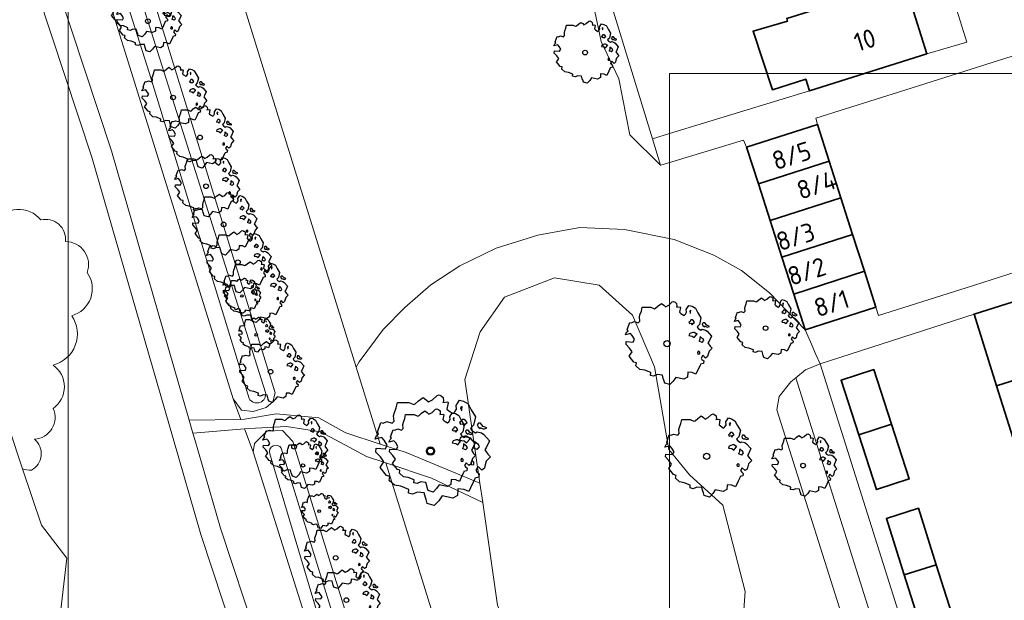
# Model space of a CAD drawing. Header units: metres. Extents: x 152391 to 157968, y 462336 to 467280.
# Tile 641 of 656: x 156661 to 156733, y 464670 to 464712. Entities that reach past the tile are written whole.
import ezdxf
from ezdxf.enums import TextEntityAlignment as Align

# ---------------------------------------------------------------- set-up
doc = ezdxf.new("R2010")
doc.units = ezdxf.units.M
doc.header["$LTSCALE"] = 0.75
doc.layers.get('0').update_dxf_attribs({"lineweight": 25})
for name, color, linetype, lineweight in [('B-GV-GR-BOOM-S', 252, 'Continuous', 25), ('B-WE-GR-BEPLANTING_CULTUUR_BOSPLANTSOEN-GV', 251, 'Continuous', 18), ('B-WE-OG-BEBOUWING-GV', 6, 'Continuous', 35), ('B-WE-OG-BEBOUWING-T18', 1, 'Continuous', 18), ('B-WE-OG-TERREIN_CULTUURSCHEIDING-GV', 251, 'Continuous', 18), ('B-WE-OG-WATER_GREPPEL-GV', 251, 'Continuous', 18), ('B-WE-OG-WATER_SLOOT-GV', 251, 'Continuous', 18), ('B-WE-VH-VERHARDING_BETONSTRAATSTEEN-GV', 251, 'Continuous', 18), ('B-WE-VH-VERHARDING_TEGEL-GV', 251, 'Continuous', 18)]:
    doc.layers.add(name, color=color, linetype=linetype, lineweight=lineweight)
doc.layers.add('X-XX-AL-TEKENBLAD_HULPLIJN-G', color=7, linetype='Continuous', lineweight=18, plot=False)
doc.styles.add('NLCS-ISO-M750-T18', font='NLCS-ISO.ttf', dxfattribs={"height": 1.35})

# ---------------------------------------------------------------- blocks, each defined once
blk = doc.blocks.new('SGR-BOOM_21_30')
at = {"linetype": 'Continuous'}
for p, q in [((-1.051, 1.335), (-1.016, 1.499)), ((-1.016, 1.499), (-0.668, 1.499)), ((-0.668, 1.499), (-0.516, 1.433)), ((-0.516, 1.433), (-0.47, 1.45)), ((-0.47, 1.45), (-0.365, 1.548)), ((-0.365, 1.548), (-0.226, 1.647)), ((-0.226, 1.647), (-0.133, 1.581)), ((-0.133, 1.581), (-0.063, 1.515)), ((-0.063, 1.515), (0.065, 1.581)), ((0.065, 1.581), (0.205, 1.712)), ((0.205, 1.712), (0.263, 1.729)), ((0.263, 1.729), (0.333, 1.696)), ((0.333, 1.696), (0.391, 1.647)), ((0.402, 1.532), (0.379, 1.499)), ((0.379, 1.499), (0.53, 1.515)), ((0.391, 1.647), (0.402, 1.532)), ((0.542, 1.483), (0.507, 1.285)), ((0.53, 1.515), (0.542, 1.483)), ((0.786, 1.4), (0.891, 1.565)), ((0.891, 1.565), (1.019, 1.532)), ((1.019, 1.532), (1.158, 1.45)), ((1.158, 1.45), (1.251, 1.269)), ((-1.633, 0.579), (-1.528, 0.875)), ((-1.528, 0.875), (-1.458, 0.858)), ((-1.458, 0.858), (-1.342, 0.908)), ((-1.342, 0.908), (-1.179, 0.858)), ((-1.179, 0.858), (-1.121, 0.924)), ((-1.133, 1.088), (-1.109, 1.187)), ((-1.121, 0.924), (-1.133, 1.088)), ((-1.109, 1.187), (-1.051, 1.335)), ((0.507, 1.285), (0.565, 1.236)), ((0.565, 1.236), (0.693, 1.154)), ((0.693, 1.154), (0.751, 1.203)), ((0.751, 1.203), (0.798, 1.285)), ((0.798, 1.285), (0.786, 1.4)), ((0.937, 0.908), (0.891, 0.875)), ((0.891, 0.875), (0.926, 0.825)), ((0.972, 1.368), (0.926, 1.335)), ((0.926, 1.335), (0.949, 1.253)), ((0.926, 0.825), (0.984, 0.842)), ((0.972, 0.973), (0.937, 0.908)), ((0.949, 1.253), (0.961, 1.236)), ((0.961, 1.269), (0.972, 1.368)), ((1.03, 0.973), (0.972, 0.973)), ((0.984, 0.842), (1.03, 0.776)), ((1.077, 0.94), (1.03, 0.973)), ((1.03, 0.776), (1.077, 0.842)), ((1.124, 0.875), (1.077, 0.94)), ((1.077, 0.842), (1.124, 0.875)), ((1.321, 0.793), (1.228, 0.694)), ((1.251, 1.269), (1.379, 1.055)), ((1.379, 1.055), (1.321, 0.793)), ((1.472, 0.858), (1.438, 0.809)), ((1.438, 0.809), (1.461, 0.743)), ((1.461, 0.743), (1.531, 0.694)), ((1.542, 0.858), (1.472, 0.858)), ((1.531, 0.727), (1.635, 0.678)), ((1.531, 0.694), (1.542, 0.727)), ((1.624, 0.76), (1.542, 0.858)), ((1.728, 0.71), (1.624, 0.76)), ((-1.703, 0.365), (-1.656, 0.48)), ((-1.493, 0.415), (-1.703, 0.365)), ((-1.679, -0.029), (-1.668, 0.086)), ((-1.668, 0.086), (-1.389, 0.07)), ((-1.656, 0.48), (-1.598, 0.53)), ((-1.598, 0.53), (-1.633, 0.579)), ((-1.423, 0.333), (-1.493, 0.415)), ((-1.33, 0.185), (-1.423, 0.333)), ((-1.389, 0.07), (-1.33, 0.185)), ((0.926, 0.415), (0.891, 0.333)), ((0.891, 0.333), (1.03, 0.316)), ((1.054, 0.464), (0.926, 0.415)), ((1.03, 0.316), (1.112, 0.251)), ((1.112, 0.464), (1.054, 0.464)), ((1.217, 0.398), (1.112, 0.464)), ((1.112, 0.251), (1.205, 0.365)), ((1.205, 0.365), (1.24, 0.415)), ((1.228, 0.694), (1.275, 0.628)), ((1.275, 0.628), (1.379, 0.563)), ((1.344, 0.185), (1.31, 0.103)), ((1.434, 0.049), (1.31, 0.103)), ((1.356, 0.3), (1.344, 0.234)), ((1.344, 0.234), (1.344, 0.185)), ((1.426, 0.234), (1.356, 0.3)), ((1.379, 0.563), (1.438, 0.595)), ((1.472, 0.201), (1.426, 0.234)), ((1.434, 0.049), (1.507, 0.136)), ((1.438, 0.595), (1.565, 0.563)), ((1.507, 0.136), (1.472, 0.201)), ((1.565, 0.563), (1.635, 0.513)), ((1.635, 0.678), (1.728, 0.71)), ((1.635, 0.513), (1.81, 0.316)), ((1.717, 0.103), (1.67, 0.037)), ((1.67, 0.037), (1.763, -0.094)), ((1.81, 0.316), (1.717, 0.103)), ((-1.54, -0.177), (-1.679, -0.029)), ((-1.551, -0.505), (-1.493, -0.423)), ((-1.354, -0.752), (-1.551, -0.505)), ((-1.435, -0.324), (-1.54, -0.177)), ((-1.493, -0.423), (-1.435, -0.324)), ((1.286, -0.292), (1.24, -0.357)), ((1.24, -0.357), (1.251, -0.423)), ((1.263, -0.423), (1.333, -0.407)), ((1.333, -0.341), (1.286, -0.292)), ((1.333, -0.407), (1.333, -0.341)), ((1.461, -0.472), (1.391, -0.587)), ((1.391, -0.587), (1.426, -0.637)), ((1.426, -0.637), (1.496, -0.702)), ((1.577, -0.587), (1.461, -0.472)), ((1.496, -0.702), (1.484, -0.801)), ((1.658, -0.522), (1.577, -0.587)), ((1.682, -0.423), (1.658, -0.522)), ((1.717, -0.308), (1.682, -0.423)), ((1.845, -0.177), (1.717, -0.308)), ((1.763, -0.094), (1.845, -0.177)), ((-1.249, -0.784), (-1.354, -0.752)), ((-1.272, -0.899), (-1.249, -0.784)), ((-1.109, -1.047), (-1.272, -0.899)), ((-0.912, -1.08), (-1.109, -1.047)), ((-0.668, -1.179), (-0.912, -1.08)), ((-0.679, -1.294), (-0.668, -1.179)), ((-0.551, -1.326), (-0.679, -1.294)), ((-0.4, -1.261), (-0.551, -1.326)), ((-0.191, -1.277), (-0.4, -1.261)), ((-0.156, -1.425), (-0.191, -1.277)), ((-0.133, -1.491), (-0.156, -1.425)), ((0.356, -1.376), (0.251, -1.524)), ((0.682, -1.441), (0.356, -1.376)), ((0.833, -1.359), (0.682, -1.441)), ((0.844, -1.162), (0.833, -1.359)), ((1.03, -1.179), (0.844, -1.162)), ((1.182, -1.244), (1.03, -1.179)), ((1.286, -1.014), (1.182, -1.244)), ((1.356, -0.883), (1.286, -1.014)), ((1.368, -0.834), (1.356, -0.883)), ((1.484, -0.801), (1.368, -0.834)), ((-0.098, -1.606), (-0.133, -1.491)), ((0.112, -1.671), (-0.098, -1.606)), ((0.251, -1.524), (0.112, -1.671))]:
    blk.add_line(p, q, dxfattribs=at)
blk.add_circle((0, 0), 0.126, dxfattribs=at)
blk = doc.blocks.new('SGR-BOOM_31_50')
at = {"linetype": 'Continuous'}
for p, q in [((-0.487, 2.064), (-0.301, 2.196)), ((-0.301, 2.196), (-0.177, 2.108)), ((0.087, 2.108), (0.273, 2.283)), ((0.273, 2.283), (0.351, 2.305)), ((0.351, 2.305), (0.444, 2.261)), ((0.444, 2.261), (0.521, 2.196)), ((0.521, 2.196), (0.537, 2.042)), ((-1.51, 1.451), (-1.479, 1.582)), ((-1.495, 1.232), (-1.51, 1.451)), ((-1.479, 1.582), (-1.402, 1.78)), ((-1.402, 1.78), (-1.355, 1.999)), ((-1.355, 1.999), (-0.89, 1.999)), ((-0.89, 1.999), (-0.688, 1.911)), ((-0.688, 1.911), (-0.626, 1.933)), ((-0.626, 1.933), (-0.487, 2.064)), ((-0.177, 2.108), (-0.084, 2.02)), ((-0.084, 2.02), (0.087, 2.108)), ((0.537, 2.042), (0.506, 1.999)), ((0.506, 1.999), (0.707, 2.02)), ((0.723, 1.977), (0.676, 1.714)), ((0.676, 1.714), (0.754, 1.648)), ((0.707, 2.02), (0.723, 1.977)), ((0.754, 1.648), (0.924, 1.539)), ((0.924, 1.539), (1.002, 1.604)), ((1.002, 1.604), (1.064, 1.714)), ((1.048, 1.867), (1.188, 2.086)), ((1.064, 1.714), (1.048, 1.867)), ((1.188, 2.086), (1.358, 2.042)), ((1.296, 1.823), (1.234, 1.78)), ((1.234, 1.78), (1.265, 1.67)), ((1.265, 1.67), (1.281, 1.648)), ((1.281, 1.692), (1.296, 1.823)), ((1.358, 2.042), (1.545, 1.933)), ((1.545, 1.933), (1.669, 1.692)), ((1.669, 1.692), (1.839, 1.407)), ((-2.177, 0.772), (-2.038, 1.166)), ((-2.131, 0.706), (-2.177, 0.772)), ((-2.038, 1.166), (-1.944, 1.144)), ((-1.944, 1.144), (-1.789, 1.21)), ((-1.789, 1.21), (-1.572, 1.144)), ((-1.572, 1.144), (-1.495, 1.232)), ((1.25, 1.21), (1.188, 1.166)), ((1.188, 1.166), (1.234, 1.101)), ((1.234, 1.101), (1.312, 1.122)), ((1.296, 1.298), (1.25, 1.21)), ((1.374, 1.298), (1.296, 1.298)), ((1.312, 1.122), (1.374, 1.035)), ((1.436, 1.254), (1.374, 1.298)), ((1.374, 1.035), (1.436, 1.122)), ((1.498, 1.166), (1.436, 1.254)), ((1.436, 1.122), (1.498, 1.166)), ((1.762, 1.057), (1.638, 0.925)), ((1.638, 0.925), (1.7, 0.838)), ((1.7, 0.838), (1.839, 0.75)), ((1.839, 1.407), (1.762, 1.057)), ((1.839, 0.75), (1.917, 0.794)), ((1.963, 1.144), (1.917, 1.079)), ((1.917, 1.079), (1.948, 0.991)), ((1.917, 0.794), (2.087, 0.75)), ((1.948, 0.991), (2.041, 0.925)), ((2.056, 1.144), (1.963, 1.144)), ((2.041, 0.969), (2.18, 0.903)), ((2.041, 0.925), (2.056, 0.969)), ((2.165, 1.013), (2.056, 1.144)), ((2.087, 0.75), (2.18, 0.684)), ((2.304, 0.947), (2.165, 1.013)), ((2.18, 0.903), (2.304, 0.947)), ((-2.27, 0.487), (-2.208, 0.641)), ((-1.991, 0.553), (-2.27, 0.487)), ((-2.239, -0.038), (-2.224, 0.115)), ((-2.224, 0.115), (-1.851, 0.093)), ((-2.208, 0.641), (-2.131, 0.706)), ((-1.898, 0.444), (-1.991, 0.553)), ((-1.774, 0.246), (-1.898, 0.444)), ((-1.851, 0.093), (-1.774, 0.246)), ((1.234, 0.553), (1.188, 0.444)), ((1.188, 0.444), (1.374, 0.422)), ((1.405, 0.619), (1.234, 0.553)), ((1.374, 0.422), (1.483, 0.334)), ((1.483, 0.619), (1.405, 0.619)), ((1.622, 0.531), (1.483, 0.619)), ((1.483, 0.334), (1.607, 0.487)), ((1.607, 0.487), (1.653, 0.553)), ((1.793, 0.246), (1.746, 0.137)), ((1.911, 0.065), (1.746, 0.137)), ((1.808, 0.4), (1.793, 0.312)), ((1.793, 0.312), (1.793, 0.246)), ((1.901, 0.312), (1.808, 0.4)), ((1.963, 0.268), (1.901, 0.312)), ((1.911, 0.065), (2.01, 0.181)), ((2.01, 0.181), (1.963, 0.268)), ((2.18, 0.684), (2.413, 0.422)), ((2.289, 0.137), (2.227, 0.049)), ((2.227, 0.049), (2.351, -0.126)), ((2.413, 0.422), (2.289, 0.137)), ((-2.053, -0.235), (-2.239, -0.038)), ((-2.069, -0.673), (-1.991, -0.564)), ((-1.805, -1.002), (-2.069, -0.673)), ((-1.913, -0.433), (-2.053, -0.235)), ((-1.991, -0.564), (-1.913, -0.433)), ((1.715, -0.389), (1.653, -0.476)), ((1.653, -0.476), (1.669, -0.564)), ((1.684, -0.564), (1.777, -0.542)), ((1.777, -0.454), (1.715, -0.389)), ((1.777, -0.542), (1.777, -0.454)), ((1.948, -0.63), (1.855, -0.783)), ((2.103, -0.783), (1.948, -0.63)), ((2.211, -0.695), (2.103, -0.783)), ((2.242, -0.564), (2.211, -0.695)), ((2.289, -0.411), (2.242, -0.564)), ((2.459, -0.235), (2.289, -0.411)), ((2.351, -0.126), (2.459, -0.235)), ((-1.665, -1.046), (-1.805, -1.002)), ((-1.696, -1.199), (-1.665, -1.046)), ((-1.479, -1.396), (-1.696, -1.199)), ((-1.216, -1.44), (-1.479, -1.396)), ((1.715, -1.352), (1.576, -1.659)), ((1.808, -1.177), (1.715, -1.352)), ((1.824, -1.112), (1.808, -1.177)), ((1.979, -1.068), (1.824, -1.112)), ((1.855, -0.783), (1.901, -0.849)), ((1.901, -0.849), (1.994, -0.936)), ((1.994, -0.936), (1.979, -1.068)), ((-0.89, -1.571), (-1.216, -1.44)), ((-0.906, -1.725), (-0.89, -1.571)), ((-0.735, -1.769), (-0.906, -1.725)), ((-0.533, -1.681), (-0.735, -1.769)), ((-0.254, -1.703), (-0.533, -1.681)), ((-0.208, -1.9), (-0.254, -1.703)), ((-0.177, -1.988), (-0.208, -1.9)), ((-0.13, -2.141), (-0.177, -1.988)), ((0.149, -2.229), (-0.13, -2.141)), ((0.335, -2.031), (0.149, -2.229)), ((0.475, -1.834), (0.335, -2.031)), ((0.909, -1.922), (0.475, -1.834)), ((1.11, -1.812), (0.909, -1.922)), ((1.126, -1.55), (1.11, -1.812)), ((1.374, -1.571), (1.126, -1.55)), ((1.576, -1.659), (1.374, -1.571))]:
    blk.add_line(p, q, dxfattribs=at)
blk.add_circle((0, 0), 0.169, dxfattribs=at)
blk = doc.blocks.new('SGR-BOOM_50_100')
at = {"linetype": 'Continuous'}
for p, q in [((-0.649, 2.752), (-0.401, 2.928)), ((-0.401, 2.928), (-0.236, 2.811)), ((0.116, 2.811), (0.364, 3.044)), ((0.364, 3.044), (0.467, 3.074)), ((0.467, 3.074), (0.591, 3.015)), ((0.591, 3.015), (0.695, 2.928)), ((0.695, 2.928), (0.715, 2.723)), ((-1.972, 2.11), (-1.869, 2.373)), ((-1.869, 2.373), (-1.807, 2.665)), ((-1.807, 2.665), (-1.187, 2.665)), ((-1.187, 2.665), (-0.918, 2.548)), ((-0.918, 2.548), (-0.835, 2.577)), ((-0.835, 2.577), (-0.649, 2.752)), ((-0.236, 2.811), (-0.112, 2.694)), ((-0.112, 2.694), (0.116, 2.811)), ((0.715, 2.723), (0.674, 2.665)), ((0.674, 2.665), (0.943, 2.694)), ((0.964, 2.636), (0.902, 2.285)), ((0.902, 2.285), (1.005, 2.198)), ((0.943, 2.694), (0.964, 2.636)), ((1.005, 2.198), (1.232, 2.052)), ((1.336, 2.139), (1.418, 2.285)), ((1.398, 2.49), (1.584, 2.782)), ((1.418, 2.285), (1.398, 2.49)), ((1.584, 2.782), (1.811, 2.723)), ((1.729, 2.431), (1.646, 2.373)), ((1.646, 2.373), (1.687, 2.227)), ((1.687, 2.227), (1.708, 2.198)), ((1.708, 2.256), (1.729, 2.431)), ((1.811, 2.723), (2.059, 2.577)), ((2.059, 2.577), (2.225, 2.256)), ((2.225, 2.256), (2.452, 1.876)), ((-2.903, 1.029), (-2.717, 1.555)), ((-2.717, 1.555), (-2.593, 1.526)), ((-2.593, 1.526), (-2.386, 1.613)), ((-2.386, 1.613), (-2.096, 1.526)), ((-2.096, 1.526), (-1.993, 1.643)), ((-2.014, 1.935), (-1.972, 2.11)), ((-1.993, 1.643), (-2.014, 1.935)), ((1.232, 2.052), (1.336, 2.139)), ((1.667, 1.613), (1.584, 1.555)), ((1.584, 1.555), (1.646, 1.467)), ((1.646, 1.467), (1.749, 1.497)), ((1.729, 1.73), (1.667, 1.613)), ((1.832, 1.73), (1.729, 1.73)), ((1.749, 1.497), (1.832, 1.38)), ((1.915, 1.672), (1.832, 1.73)), ((1.832, 1.38), (1.915, 1.497)), ((1.997, 1.555), (1.915, 1.672)), ((1.915, 1.497), (1.997, 1.555)), ((2.452, 1.876), (2.349, 1.409)), ((2.618, 1.526), (2.556, 1.438)), ((2.556, 1.438), (2.597, 1.321)), ((2.742, 1.526), (2.618, 1.526)), ((2.886, 1.351), (2.742, 1.526)), ((-3.027, 0.65), (-2.944, 0.854)), ((-2.655, 0.737), (-3.027, 0.65)), ((-2.944, 0.854), (-2.841, 0.942)), ((-2.841, 0.942), (-2.903, 1.029)), ((-2.531, 0.591), (-2.655, 0.737)), ((1.646, 0.737), (1.584, 0.591)), ((1.873, 0.825), (1.646, 0.737)), ((1.977, 0.825), (1.873, 0.825)), ((2.163, 0.708), (1.977, 0.825)), ((2.142, 0.65), (2.204, 0.737)), ((2.349, 1.409), (2.183, 1.234)), ((2.183, 1.234), (2.266, 1.117)), ((2.266, 1.117), (2.452, 1)), ((2.452, 1), (2.556, 1.059)), ((2.556, 1.059), (2.783, 1)), ((2.597, 1.321), (2.721, 1.234)), ((2.721, 1.292), (2.907, 1.205)), ((2.721, 1.234), (2.742, 1.292)), ((2.783, 1), (2.907, 0.913)), ((3.072, 1.263), (2.886, 1.351)), ((2.907, 1.205), (3.072, 1.263)), ((2.907, 0.913), (3.217, 0.562)), ((-2.985, -0.051), (-2.965, 0.153)), ((-2.965, 0.153), (-2.469, 0.124)), ((-2.365, 0.329), (-2.531, 0.591)), ((-2.469, 0.124), (-2.365, 0.329)), ((1.584, 0.591), (1.832, 0.562)), ((1.832, 0.562), (1.977, 0.445)), ((1.977, 0.445), (2.142, 0.65)), ((2.39, 0.329), (2.328, 0.183)), ((2.549, 0.087), (2.328, 0.183)), ((2.411, 0.533), (2.39, 0.416)), ((2.39, 0.416), (2.39, 0.329)), ((2.535, 0.416), (2.411, 0.533)), ((2.618, 0.358), (2.535, 0.416)), ((2.549, 0.087), (2.68, 0.241)), ((2.68, 0.241), (2.618, 0.358)), ((3.052, 0.183), (2.969, 0.066)), ((2.969, 0.066), (3.135, -0.168)), ((3.217, 0.562), (3.052, 0.183)), ((-2.737, -0.314), (-2.985, -0.051)), ((-2.551, -0.577), (-2.737, -0.314)), ((-2.655, -0.752), (-2.551, -0.577)), ((2.287, -0.518), (2.204, -0.635)), ((2.204, -0.635), (2.225, -0.752)), ((2.37, -0.606), (2.287, -0.518)), ((2.37, -0.723), (2.37, -0.606)), ((3.052, -0.548), (2.99, -0.752)), ((3.279, -0.314), (3.052, -0.548)), ((3.135, -0.168), (3.279, -0.314)), ((-2.758, -0.898), (-2.655, -0.752)), ((-2.407, -1.336), (-2.758, -0.898)), ((-2.22, -1.394), (-2.407, -1.336)), ((-2.262, -1.599), (-2.22, -1.394)), ((2.245, -0.752), (2.37, -0.723)), ((2.638, -1.424), (2.432, -1.482)), ((2.597, -0.84), (2.473, -1.044)), ((2.473, -1.044), (2.535, -1.132)), ((2.535, -1.132), (2.659, -1.248)), ((2.804, -1.044), (2.597, -0.84)), ((2.659, -1.248), (2.638, -1.424)), ((2.948, -0.927), (2.804, -1.044)), ((2.99, -0.752), (2.948, -0.927)), ((-1.972, -1.862), (-2.262, -1.599)), ((-1.621, -1.92), (-1.972, -1.862)), ((-1.187, -2.095), (-1.621, -1.92)), ((-1.207, -2.3), (-1.187, -2.095)), ((1.501, -2.066), (1.48, -2.417)), ((1.832, -2.095), (1.501, -2.066)), ((2.101, -2.212), (1.832, -2.095)), ((2.287, -1.803), (2.101, -2.212)), ((2.411, -1.57), (2.287, -1.803)), ((2.432, -1.482), (2.411, -1.57)), ((-0.98, -2.358), (-1.207, -2.3)), ((-0.711, -2.241), (-0.98, -2.358)), ((-0.339, -2.271), (-0.711, -2.241)), ((-0.277, -2.533), (-0.339, -2.271)), ((-0.236, -2.65), (-0.277, -2.533)), ((-0.174, -2.855), (-0.236, -2.65)), ((0.199, -2.971), (-0.174, -2.855)), ((0.447, -2.709), (0.199, -2.971)), ((0.633, -2.446), (0.447, -2.709)), ((1.212, -2.563), (0.633, -2.446)), ((1.48, -2.417), (1.212, -2.563))]:
    blk.add_line(p, q, dxfattribs=at)
blk.add_circle((0, 0), 0.225, dxfattribs=at)
blk = doc.blocks.new('SGR-BOOM_100')
at = {"linetype": 'Continuous'}
for p, q in [((-1.111, 3.428), (-0.863, 3.661)), ((-0.863, 3.661), (-0.533, 3.894)), ((-0.533, 3.894), (-0.313, 3.738)), ((-0.313, 3.738), (-0.148, 3.583)), ((-0.148, 3.583), (0.154, 3.738)), ((0.154, 3.738), (0.484, 4.049)), ((0.484, 4.049), (0.622, 4.088)), ((0.622, 4.088), (0.787, 4.01)), ((0.787, 4.01), (0.924, 3.894)), ((0.952, 3.622), (0.897, 3.544)), ((0.897, 3.544), (1.254, 3.583)), ((0.924, 3.894), (0.952, 3.622)), ((1.254, 3.583), (1.282, 3.505)), ((1.859, 3.311), (2.107, 3.7)), ((2.107, 3.7), (2.409, 3.622)), ((2.409, 3.622), (2.739, 3.428)), ((-2.623, 2.806), (-2.486, 3.156)), ((-2.486, 3.156), (-2.403, 3.544)), ((-2.403, 3.544), (-1.578, 3.544)), ((-1.578, 3.544), (-1.221, 3.389)), ((-1.221, 3.389), (-1.111, 3.428)), ((1.282, 3.505), (1.199, 3.039)), ((1.199, 3.039), (1.337, 2.923)), ((1.337, 2.923), (1.639, 2.729)), ((1.777, 2.845), (1.887, 3.039)), ((1.887, 3.039), (1.859, 3.311)), ((2.299, 3.233), (2.189, 3.156)), ((2.189, 3.156), (2.244, 2.962)), ((2.244, 2.962), (2.272, 2.923)), ((2.272, 3), (2.299, 3.233)), ((2.739, 3.428), (2.959, 3)), ((2.959, 3), (3.261, 2.495)), ((-2.788, 2.029), (-2.651, 2.185)), ((-2.678, 2.573), (-2.623, 2.806)), ((-2.651, 2.185), (-2.678, 2.573)), ((1.639, 2.729), (1.777, 2.845)), ((2.299, 2.301), (2.217, 2.146)), ((2.437, 2.301), (2.299, 2.301)), ((2.546, 2.224), (2.437, 2.301)), ((2.656, 2.068), (2.546, 2.224)), ((3.261, 2.495), (3.124, 1.874)), ((-3.861, 1.369), (-3.613, 2.068)), ((-3.613, 2.068), (-3.448, 2.029)), ((-3.448, 2.029), (-3.173, 2.146)), ((-3.173, 2.146), (-2.788, 2.029)), ((2.217, 2.146), (2.107, 2.068)), ((2.107, 2.068), (2.189, 1.952)), ((2.189, 1.952), (2.327, 1.991)), ((2.327, 1.991), (2.437, 1.835)), ((2.437, 1.835), (2.546, 1.991)), ((2.546, 1.991), (2.656, 2.068)), ((3.124, 1.874), (2.904, 1.641)), ((2.904, 1.641), (3.014, 1.486)), ((3.014, 1.486), (3.261, 1.33)), ((3.481, 2.029), (3.399, 1.913)), ((3.399, 1.913), (3.454, 1.758)), ((3.454, 1.758), (3.619, 1.641)), ((3.646, 2.029), (3.481, 2.029)), ((3.619, 1.719), (3.866, 1.602)), ((3.619, 1.641), (3.646, 1.719)), ((3.839, 1.796), (3.646, 2.029)), ((4.086, 1.68), (3.839, 1.796)), ((3.866, 1.602), (4.086, 1.68)), ((-4.026, 0.864), (-3.916, 1.136)), ((-3.531, 0.981), (-4.026, 0.864)), ((-3.916, 1.136), (-3.778, 1.253)), ((-3.778, 1.253), (-3.861, 1.369)), ((-3.366, 0.787), (-3.531, 0.981)), ((-3.146, 0.437), (-3.366, 0.787)), ((2.189, 0.981), (2.107, 0.787)), ((2.107, 0.787), (2.437, 0.748)), ((2.492, 1.097), (2.189, 0.981)), ((2.437, 0.748), (2.629, 0.592)), ((2.629, 1.097), (2.492, 1.097)), ((2.877, 0.942), (2.629, 1.097)), ((2.629, 0.592), (2.849, 0.864)), ((2.849, 0.864), (2.931, 0.981)), ((3.261, 1.33), (3.399, 1.408)), ((3.399, 1.408), (3.701, 1.33)), ((3.701, 1.33), (3.866, 1.214)), ((3.866, 1.214), (4.279, 0.748)), ((4.279, 0.748), (4.059, 0.243)), ((-3.971, -0.068), (-3.943, 0.204)), ((-3.943, 0.204), (-3.283, 0.165)), ((-3.283, 0.165), (-3.146, 0.437)), ((3.179, 0.437), (3.096, 0.243)), ((3.39, 0.115), (3.096, 0.243)), ((3.206, 0.709), (3.179, 0.553)), ((3.179, 0.553), (3.179, 0.437)), ((3.371, 0.553), (3.206, 0.709)), ((3.481, 0.476), (3.371, 0.553)), ((3.39, 0.115), (3.564, 0.32)), ((3.564, 0.32), (3.481, 0.476)), ((4.059, 0.243), (3.949, 0.087)), ((3.949, 0.087), (4.169, -0.223)), ((-3.641, -0.418), (-3.971, -0.068)), ((-3.393, -0.767), (-3.641, -0.418)), ((3.041, -0.689), (2.931, -0.845)), ((3.151, -0.806), (3.041, -0.689)), ((4.361, -0.418), (4.059, -0.728)), ((4.169, -0.223), (4.361, -0.418)), ((-3.668, -1.194), (-3.531, -1)), ((-3.201, -1.777), (-3.668, -1.194)), ((-3.531, -1), (-3.393, -0.767)), ((2.931, -0.845), (2.959, -1)), ((2.986, -1), (3.151, -0.961)), ((3.151, -0.961), (3.151, -0.806)), ((3.454, -1.117), (3.289, -1.389)), ((3.289, -1.389), (3.371, -1.505)), ((3.729, -1.389), (3.454, -1.117)), ((3.921, -1.233), (3.729, -1.389)), ((3.976, -1), (3.921, -1.233)), ((4.059, -0.728), (3.976, -1)), ((-2.953, -1.855), (-3.201, -1.777)), ((-3.008, -2.126), (-2.953, -1.855)), ((-2.623, -2.476), (-3.008, -2.126)), ((3.206, -2.088), (3.041, -2.398)), ((3.234, -1.971), (3.206, -2.088)), ((3.509, -1.893), (3.234, -1.971)), ((3.371, -1.505), (3.536, -1.66)), ((3.536, -1.66), (3.509, -1.893)), ((-2.156, -2.554), (-2.623, -2.476)), ((-1.578, -2.787), (-2.156, -2.554)), ((-1.606, -3.059), (-1.578, -2.787)), ((1.997, -2.748), (1.969, -3.214)), ((2.437, -2.787), (1.997, -2.748)), ((2.794, -2.942), (2.437, -2.787)), ((3.041, -2.398), (2.794, -2.942)), ((-1.303, -3.136), (-1.606, -3.059)), ((-0.946, -2.981), (-1.303, -3.136)), ((-0.451, -3.02), (-0.946, -2.981)), ((-0.368, -3.369), (-0.451, -3.02)), ((-0.313, -3.525), (-0.368, -3.369)), ((-0.231, -3.797), (-0.313, -3.525)), ((0.842, -3.253), (0.594, -3.602)), ((1.612, -3.408), (0.842, -3.253)), ((1.969, -3.214), (1.612, -3.408)), ((0.264, -3.952), (-0.231, -3.797)), ((0.594, -3.602), (0.264, -3.952))]:
    blk.add_line(p, q, dxfattribs=at)
blk.add_circle((0, 0), 0.299, dxfattribs=at)
blk = doc.blocks.new('SGR-BOOM_0_20')
at = {"linetype": 'Continuous'}
for p, q in [((-0.85, 0.816), (-0.832, 0.89)), ((-0.841, 0.693), (-0.85, 0.816)), ((-0.832, 0.89), (-0.788, 1.001)), ((-0.788, 1.001), (-0.762, 1.124)), ((-0.762, 1.124), (-0.501, 1.124)), ((-0.501, 1.124), (-0.387, 1.075)), ((-0.387, 1.075), (-0.352, 1.087)), ((-0.352, 1.087), (-0.274, 1.161)), ((-0.274, 1.161), (-0.169, 1.235)), ((-0.169, 1.235), (-0.099, 1.186)), ((-0.099, 1.186), (-0.047, 1.137)), ((-0.047, 1.137), (0.049, 1.186)), ((0.049, 1.186), (0.154, 1.284)), ((0.154, 1.284), (0.197, 1.297)), ((0.197, 1.297), (0.25, 1.272)), ((0.25, 1.272), (0.293, 1.235)), ((0.302, 1.149), (0.284, 1.124)), ((0.284, 1.124), (0.398, 1.137)), ((0.293, 1.235), (0.302, 1.149)), ((0.407, 1.112), (0.38, 0.964)), ((0.38, 0.964), (0.424, 0.927)), ((0.398, 1.137), (0.407, 1.112)), ((0.424, 0.927), (0.52, 0.865)), ((0.52, 0.865), (0.564, 0.902)), ((0.564, 0.902), (0.598, 0.964)), ((0.59, 1.05), (0.668, 1.173)), ((0.598, 0.964), (0.59, 1.05)), ((0.668, 1.173), (0.764, 1.149)), ((0.729, 1.026), (0.694, 1.001)), ((0.694, 1.001), (0.712, 0.939)), ((0.729, 0.73), (0.703, 0.681)), ((0.712, 0.939), (0.721, 0.927)), ((0.721, 0.952), (0.729, 1.026)), ((0.773, 0.73), (0.729, 0.73)), ((0.764, 1.149), (0.869, 1.087)), ((0.808, 0.705), (0.773, 0.73)), ((0.869, 1.087), (0.939, 0.952)), ((0.939, 0.952), (1.035, 0.792)), ((1.035, 0.792), (0.991, 0.594)), ((-1.277, 0.274), (-1.242, 0.36)), ((-1.12, 0.311), (-1.277, 0.274)), ((-1.259, -0.022), (-1.251, 0.065)), ((-1.251, 0.065), (-1.041, 0.052)), ((-1.242, 0.36), (-1.198, 0.397)), ((-1.225, 0.434), (-1.146, 0.656)), ((-1.198, 0.397), (-1.225, 0.434)), ((-1.146, 0.656), (-1.094, 0.644)), ((-1.068, 0.249), (-1.12, 0.311)), ((-1.094, 0.644), (-1.007, 0.681)), ((-0.998, 0.139), (-1.068, 0.249)), ((-1.041, 0.052), (-0.998, 0.139)), ((-1.007, 0.681), (-0.884, 0.644)), ((-0.884, 0.644), (-0.841, 0.693)), ((0.703, 0.681), (0.668, 0.656)), ((0.668, 0.656), (0.694, 0.619)), ((0.694, 0.311), (0.668, 0.249)), ((0.668, 0.249), (0.773, 0.237)), ((0.694, 0.619), (0.738, 0.631)), ((0.79, 0.348), (0.694, 0.311)), ((0.738, 0.631), (0.773, 0.582)), ((0.773, 0.582), (0.808, 0.631)), ((0.773, 0.237), (0.834, 0.188)), ((0.834, 0.348), (0.79, 0.348)), ((0.843, 0.656), (0.808, 0.705)), ((0.808, 0.631), (0.843, 0.656)), ((0.912, 0.299), (0.834, 0.348)), ((0.834, 0.188), (0.904, 0.274)), ((0.904, 0.274), (0.93, 0.311)), ((0.991, 0.594), (0.921, 0.521)), ((0.921, 0.521), (0.956, 0.471)), ((0.956, 0.471), (1.035, 0.422)), ((1.008, 0.139), (0.982, 0.077)), ((1.075, 0.037), (0.982, 0.077)), ((1.017, 0.225), (1.008, 0.176)), ((1.008, 0.176), (1.008, 0.139)), ((1.069, 0.176), (1.017, 0.225)), ((1.035, 0.422), (1.078, 0.447)), ((1.104, 0.151), (1.069, 0.176)), ((1.075, 0.037), (1.13, 0.102)), ((1.104, 0.644), (1.078, 0.607)), ((1.078, 0.607), (1.096, 0.557)), ((1.078, 0.447), (1.174, 0.422)), ((1.096, 0.557), (1.148, 0.521)), ((1.157, 0.644), (1.104, 0.644)), ((1.13, 0.102), (1.104, 0.151)), ((1.148, 0.545), (1.226, 0.508)), ((1.148, 0.521), (1.157, 0.545)), ((1.218, 0.57), (1.157, 0.644)), ((1.174, 0.422), (1.226, 0.385)), ((1.296, 0.533), (1.218, 0.57)), ((1.226, 0.508), (1.296, 0.533)), ((1.226, 0.385), (1.357, 0.237)), ((1.287, 0.077), (1.253, 0.028)), ((1.253, 0.028), (1.322, -0.071)), ((1.357, 0.237), (1.287, 0.077)), ((-1.155, -0.132), (-1.259, -0.022)), ((-1.164, -0.379), (-1.12, -0.317)), ((-1.015, -0.564), (-1.164, -0.379)), ((-1.076, -0.243), (-1.155, -0.132)), ((-1.12, -0.317), (-1.076, -0.243)), ((-0.937, -0.588), (-1.015, -0.564)), ((-0.954, -0.675), (-0.937, -0.588)), ((-0.832, -0.785), (-0.954, -0.675)), ((0.965, -0.219), (0.93, -0.268)), ((0.93, -0.268), (0.939, -0.317)), ((0.947, -0.317), (1, -0.305)), ((1, -0.256), (0.965, -0.219)), ((1.017, -0.662), (0.965, -0.761)), ((1, -0.305), (1, -0.256)), ((1.026, -0.625), (1.017, -0.662)), ((1.113, -0.601), (1.026, -0.625)), ((1.096, -0.354), (1.043, -0.44)), ((1.043, -0.44), (1.069, -0.477)), ((1.069, -0.477), (1.122, -0.527)), ((1.183, -0.44), (1.096, -0.354)), ((1.122, -0.527), (1.113, -0.601)), ((1.244, -0.391), (1.183, -0.44)), ((1.261, -0.317), (1.244, -0.391)), ((1.287, -0.231), (1.261, -0.317)), ((1.383, -0.132), (1.287, -0.231)), ((1.322, -0.071), (1.383, -0.132)), ((-0.684, -0.81), (-0.832, -0.785)), ((-0.501, -0.884), (-0.684, -0.81)), ((-0.509, -0.97), (-0.501, -0.884)), ((-0.413, -0.995), (-0.509, -0.97)), ((-0.3, -0.946), (-0.413, -0.995)), ((-0.143, -0.958), (-0.3, -0.946)), ((-0.117, -1.069), (-0.143, -0.958)), ((-0.099, -1.118), (-0.117, -1.069)), ((-0.073, -1.204), (-0.099, -1.118)), ((0.084, -1.254), (-0.073, -1.204)), ((0.188, -1.143), (0.084, -1.254)), ((0.267, -1.032), (0.188, -1.143)), ((0.511, -1.081), (0.267, -1.032)), ((0.625, -1.019), (0.511, -1.081)), ((0.633, -0.872), (0.625, -1.019)), ((0.773, -0.884), (0.633, -0.872)), ((0.886, -0.933), (0.773, -0.884)), ((0.965, -0.761), (0.886, -0.933))]:
    blk.add_line(p, q, dxfattribs=at)
blk.add_circle((0, 0), 0.0948, dxfattribs=at)

msp = doc.modelspace()

# ---------------------------------------------------------------- linework, layer by layer
at = {"layer": 'B-WE-GR-BEPLANTING_CULTUUR_BOSPLANTSOEN-GV'}
for points in [[(156668.442, 464741.679), (156685.396, 464687.098), (156685.607, 464687.48), (156687.355, 464689.829), (156688.935, 464691.426), (156690.826, 464693.091), (156692.933, 464694.459), (156695.566, 464695.736), (156698.607, 464696.694), (156701.648, 464697.242), (156704.904, 464697.105), (156708.519, 464696.375), (156711.392, 464695.235), (156713.403, 464694.117), (156715.438, 464692.498), (156718.036, 464689.815), (156717.202, 464692.415), (156716.346, 464695.081), (156715.49, 464697.747), (156714.635, 464700.413), (156713.779, 464703.079), (156713.56, 464703.598), (156707.548, 464701.772), (156707.531, 464701.767), (156705.293, 464703.979), (156704.485, 464708.05), (156703.196, 464710.773), (156702.758, 464712.937)], [(156655.478, 464698.07), (156653.654, 464693.676), (156659.17, 464685.563), (156661.139, 464679.72)], [(156721.566, 464666.33), (156715.986, 464683.994), (156716.145, 464684.976), (156716.998, 464686.042), (156717.348, 464686.322), (156718.063, 464686.894), (156719.127, 464687.33), (156718.824, 464688.02), (156718.416, 464688.949), (156718.036, 464689.815), (156715.438, 464692.498), (156713.403, 464694.117), (156711.392, 464695.235), (156708.519, 464696.375), (156704.904, 464697.105), (156701.648, 464697.242), (156698.607, 464696.694), (156695.566, 464695.736), (156692.933, 464694.459), (156690.826, 464693.091), (156688.935, 464691.426), (156687.355, 464689.829), (156685.607, 464687.48), (156685.396, 464687.098), (156687.131, 464681.516), (156689.037, 464680.888), (156694.393, 464678.666), (156693.307, 464686.196), (156694.403, 464689.658), (156696.191, 464692.196), (156699.826, 464693.581), (156703.057, 464693.062), (156705.48, 464690.869), (156707.095, 464687.119), (156708.133, 464681.119), (156709.633, 464679.273), (156712.056, 464677.08), (156713.671, 464670.792), (156713.383, 464666.811)], [(156717.348, 464686.322), (156716.998, 464686.042), (156716.145, 464684.976), (156715.986, 464683.994), (156721.566, 464666.33), (156719.929, 464661.476), (156713.11, 464648.686), (156711.669, 464646.952), (156717.744, 464639.592), (156725.643, 464629.812)], [(156730.397, 464621.738), (156731.782, 464620.973), (156733.236, 464619.882), (156734.605, 464618.487), (156735.322, 464617.512), (156735.606, 464617.338), (156736.061, 464617.207), (156736.552, 464617.197), (156737.159, 464617.362), (156738.867, 464617.911), (156736.597, 464625.16), (156728.101, 464652.287), (156726.984, 464655.82), (156717.348, 464686.322)], [(156654.692, 464611.136), (156664.351, 464613.358), (156671.847, 464615.033), (156671.618, 464617.094), (156671.173, 464621.099), (156673.567, 464629.594), (156673.553, 464633.105), (156672.364, 464637.431), (156670.85, 464638.729), (156668.903, 464646.733), (156663.171, 464662.849), (156663.647, 464667.001), (156664.361, 464673.233), (156662.523, 464675.613), (156661.139, 464679.72), (156659.17, 464685.563)]]:
    msp.add_lwpolyline(points, dxfattribs=at)
for points in [[(156662.469, 464697.796, 0.520614), (156659.098, 464697.571)], [(156664.267, 464696.225, 0.52031), (156662.469, 464697.796)], [(156665.84, 464693.98, 0.520696), (156664.267, 464696.225)], [(156664.716, 464690.837, 0.520515), (156665.84, 464693.98)], [(156663.368, 464687.246, 0.520658), (156664.716, 464690.837)], [(156663.368, 464684.103, 0.520522), (156663.368, 464687.246)], [(156662.02, 464681.859, 0.520571), (156663.368, 464684.103)], [(156661.795, 464679.614, 0.519824), (156662.02, 464681.859)], [(156661.139, 464679.72, 0.088565), (156661.795, 464679.614)]]:
    msp.add_lwpolyline(points, format="xyb", dxfattribs=at)
msp.add_lwpolyline([(156687.559, 464680.137), (156697.683, 464647.544), (156698.832, 464646.448), (156701.922, 464644.53), (156705.652, 464643.358), (156708.827, 464643.532), (156710.368, 464645.386), (156707.209, 464649.214), (156705.305, 464648.695), (156702.651, 464649.33), (156700.228, 464651.81), (156699.19, 464656.772), (156696.883, 464666.811), (156695.671, 464669.811), (156694.594, 464677.275), (156690.883, 464679.042)], close=True, dxfattribs=at)
at = {"layer": 'B-WE-OG-BEBOUWING-GV'}
for points in [[(156726.888, 464709.864), (156725.231, 464715.119), (156716.697, 464712.429), (156716.754, 464712.247), (156714.247, 464711.501), (156715.652, 464707.258), (156718.086, 464708.024), (156718.354, 464707.173)], [(156719.78, 464702.065), (156718.924, 464704.731), (156713.779, 464703.079), (156714.635, 464700.413)], [(156719.78, 464702.065), (156714.635, 464700.413), (156715.49, 464697.747), (156720.635, 464699.399)], [(156720.635, 464699.399), (156715.49, 464697.747), (156716.346, 464695.081), (156721.491, 464696.733)], [(156717.202, 464692.415), (156722.346, 464694.067), (156721.491, 464696.733), (156716.346, 464695.081)], [(156722.346, 464694.067), (156717.202, 464692.415), (156718.036, 464689.815), (156723.181, 464691.466)], [(156738.819, 464693.635), (156730.317, 464690.957), (156731.958, 464685.746), (156740.46, 464688.424)], [(156733.599, 464680.535), (156742.101, 464683.213), (156740.46, 464688.424), (156731.958, 464685.746)], [(156721.937, 464682.174), (156724.319, 464682.947), (156723.03, 464686.918), (156720.649, 464686.144)], [(156724.319, 464682.947), (156721.937, 464682.174), (156723.226, 464678.203), (156725.608, 464678.977)], [(156727.571, 464672.745), (156726.273, 464676.852), (156723.939, 464676.114), (156725.236, 464672.008)], [(156727.571, 464672.745), (156725.236, 464672.008), (156726.534, 464667.901), (156728.868, 464668.639)]]:
    msp.add_lwpolyline(points, close=True, dxfattribs=at)
at = {"layer": 'B-WE-OG-TERREIN_CULTUURSCHEIDING-GV'}
for points in [[(156677.018, 464683.308), (156677.268, 464683.312), (156679.576, 464683.716), (156682.691, 464683.427), (156684.56, 464682.382), (156684.653, 464682.331), (156687.131, 464681.516), (156685.396, 464687.098), (156668.442, 464741.679), (156666.941, 464741.103), (156665.734, 464740.64), (156662.573, 464739.287), (156663.077, 464738.349), (156679.498, 464685.232), (156679.339, 464684.57), (156678.852, 464684.159), (156677.905, 464683.884), (156677.051, 464683.977), (156676.46, 464684.795)], [(156676.46, 464684.795), (156660.497, 464736.051), (156659.836, 464738.113), (156659.711, 464738.058), (156656.432, 464736.653), (156661.72, 464720.646), (156667.617, 464702.807), (156673.261, 464683.249), (156677.018, 464683.308)], [(156695.584, 464735.458), (156695.571, 464735.498), (156695.329, 464736.258), (156690.096, 464734.616), (156689.925, 464733.509), (156690.772, 464732.778), (156694.044, 464731.662), (156695.354, 464729.431), (156694.947, 464728.03), (156695.469, 464723.159), (156698.71, 464720.792), (156701.443, 464718.638), (156703.06, 464714.329), (156702.758, 464712.937), (156703.196, 464710.773), (156704.485, 464708.05), (156705.293, 464703.979), (156707.531, 464701.767), (156706.938, 464703.694), (156697.31, 464735.037), (156697.041, 464735.914)], [(156738.867, 464617.911), (156739.166, 464616.957), (156739.465, 464616.003), (156740.192, 464616.237), (156741.395, 464616.53), (156730.008, 464652.887), (156719.127, 464687.33), (156718.063, 464686.894), (156717.348, 464686.322), (156726.984, 464655.82), (156728.101, 464652.287), (156736.597, 464625.16)], [(156677.278, 464682.613), (156678.076, 464682.677), (156680.326, 464682.792), (156682.806, 464682.389), (156684.932, 464681.253), (156686.153, 464680.6), (156687.559, 464680.137), (156690.883, 464679.042), (156694.594, 464677.275), (156694.393, 464678.666), (156689.037, 464680.888), (156687.131, 464681.516), (156684.653, 464682.331), (156684.56, 464682.382), (156682.691, 464683.427), (156679.576, 464683.716), (156677.268, 464683.312), (156677.018, 464683.308), (156673.261, 464683.249), (156673.533, 464682.31)], [(156673.533, 464682.31), (156673.665, 464681.851), (156675.541, 464675.398), (156686.09, 464643.44), (156694.365, 464619.706), (156695.463, 464618.325), (156697.553, 464618.721), (156697.15, 464619.998), (156677.9, 464680.955), (156677.278, 464682.613)], [(156706.195, 464620.142), (156697.683, 464647.544), (156687.559, 464680.137), (156686.153, 464680.6), (156684.932, 464681.253), (156682.806, 464682.389), (156680.326, 464682.792), (156678.076, 464682.677), (156677.278, 464682.613), (156677.9, 464680.955), (156678.004, 464681.546), (156678.892, 464682.449), (156680.038, 464682.487), (156680.789, 464681.696), (156699.639, 464620.833), (156699.646, 464620.101), (156697.91, 464619.73), (156697.15, 464619.998), (156697.553, 464618.721)]]:
    msp.add_lwpolyline(points, close=True, dxfattribs=at)
for points in [[(156660.296, 464720.175), (156666.184, 464702.363), (156672.084, 464681.917), (156674.108, 464674.953), (156684.67, 464642.958), (156693.033, 464618.972), (156693.798, 464618.009), (156694.5, 464617.126), (156695.203, 464616.243), (156696.868, 464616.563), (156695.463, 464618.325), (156694.365, 464619.706), (156686.09, 464643.44), (156675.541, 464675.398), (156673.665, 464681.851), (156673.533, 464682.31), (156673.261, 464683.249), (156667.617, 464702.807), (156661.72, 464720.646), (156656.432, 464736.653)], [(156642.749, 464606.879), (156661.431, 464611.293), (156675.54, 464614.454), (156676.863, 464614.75), (156693.798, 464618.009), (156693.033, 464618.972), (156684.67, 464642.958), (156674.108, 464674.953), (156672.084, 464681.917), (156666.184, 464702.363), (156660.296, 464720.175)], [(156713.383, 464666.811), (156713.671, 464670.792), (156712.056, 464677.08), (156709.633, 464679.273), (156708.133, 464681.119), (156707.095, 464687.119), (156705.48, 464690.869), (156703.057, 464693.062), (156699.826, 464693.581), (156696.191, 464692.196), (156694.403, 464689.658), (156693.307, 464686.196), (156694.393, 464678.666), (156694.594, 464677.275), (156695.671, 464669.811)], [(156661.139, 464679.72), (156662.523, 464675.613), (156664.361, 464673.233), (156663.647, 464667.001)]]:
    msp.add_lwpolyline(points, dxfattribs=at)
for points in [[(156659.098, 464697.571, -0.520614), (156662.469, 464697.796)], [(156662.469, 464697.796, -0.52031), (156664.267, 464696.225)], [(156664.267, 464696.225, -0.520696), (156665.84, 464693.98)], [(156665.84, 464693.98, -0.520515), (156664.716, 464690.837)], [(156664.716, 464690.837, -0.520658), (156663.368, 464687.246)], [(156663.368, 464687.246, -0.520522), (156663.368, 464684.103)], [(156663.368, 464684.103, -0.520571), (156662.02, 464681.859)], [(156662.02, 464681.859, -0.519824), (156661.795, 464679.614)], [(156661.795, 464679.614, -0.088565), (156661.139, 464679.72)]]:
    msp.add_lwpolyline(points, format="xyb", dxfattribs=at)
at = {"layer": 'B-WE-OG-WATER_GREPPEL-GV'}
for points in [[(156678.811, 464685.27), (156662.045, 464738.208)], [(156661.072, 464737.699), (156670.357, 464708.498), (156677.608, 464684.818)], [(156679.122, 464680.809), (156689.803, 464644.953)], [(156698.621, 464621.03), (156679.955, 464681.205)]]:
    msp.add_lwpolyline(points, dxfattribs=at)
for points in [[(156677.608, 464684.818, 0.837804), (156678.811, 464685.27)], [(156679.955, 464681.205, 0.899643), (156679.122, 464680.809)]]:
    msp.add_lwpolyline(points, format="xyb", dxfattribs=at)
at = {"layer": 'B-WE-OG-WATER_SLOOT-GV'}
for points in [[(156659.836, 464738.113), (156660.497, 464736.051), (156676.46, 464684.795), (156677.051, 464683.977), (156677.905, 464683.884), (156678.852, 464684.159), (156679.339, 464684.57), (156679.498, 464685.232), (156663.077, 464738.349), (156662.573, 464739.287), (156661.999, 464739.504), (156661.083, 464739.392), (156660.214, 464739.011)], [(156697.15, 464619.998), (156697.91, 464619.73), (156699.646, 464620.101), (156699.639, 464620.833), (156680.789, 464681.696), (156680.038, 464682.487), (156678.892, 464682.449), (156678.004, 464681.546), (156677.9, 464680.955)]]:
    msp.add_lwpolyline(points, close=True, dxfattribs=at)
for points in [[(156662.045, 464738.208), (156678.811, 464685.27)], [(156677.608, 464684.818), (156670.357, 464708.498), (156661.072, 464737.699)], [(156697.838, 464620.651), (156689.803, 464644.953), (156679.122, 464680.809)], [(156679.955, 464681.205), (156698.621, 464621.03)]]:
    msp.add_lwpolyline(points, dxfattribs=at)
for points in [[(156678.811, 464685.27, -0.837804), (156677.608, 464684.818)], [(156679.122, 464680.809, -0.899643), (156679.955, 464681.205)]]:
    msp.add_lwpolyline(points, format="xyb", dxfattribs=at)
at = {"layer": 'B-WE-VH-VERHARDING_BETONSTRAATSTEEN-GV'}
msp.add_lwpolyline([(156719.78, 464702.065), (156720.635, 464699.399), (156721.491, 464696.733), (156722.346, 464694.067), (156723.181, 464691.466), (156723.378, 464690.848), (156729.733, 464692.868), (156740.044, 464696.146), (156740.221, 464696.267), (156740.279, 464696.535), (156739.063, 464700.482), (156737.283, 464706.264), (156736.1, 464710.105), (156735.681, 464710.429), (156735.473, 464710.457), (156725.285, 464707.233), (156718.816, 464705.185), (156718.924, 464704.731)], close=True, dxfattribs=at)
at = {"layer": 'B-WE-VH-VERHARDING_TEGEL-GV'}
for points in [[(156719.969, 464742.128), (156729.786, 464710.713), (156726.888, 464709.864), (156718.354, 464707.173), (156708.173, 464704.084), (156706.938, 464703.694), (156707.531, 464701.767), (156707.548, 464701.772), (156713.56, 464703.598), (156713.779, 464703.079), (156718.924, 464704.731), (156718.816, 464705.185), (156725.285, 464707.233), (156735.473, 464710.457), (156735.681, 464710.429), (156736.1, 464710.105), (156737.283, 464706.264), (156739.316, 464706.897), (156737.097, 464714.023)], [(156740.044, 464696.146), (156729.733, 464692.868), (156723.378, 464690.848), (156723.181, 464691.466), (156718.036, 464689.815), (156718.416, 464688.949), (156718.824, 464688.02), (156719.127, 464687.33), (156719.873, 464687.572), (156730.317, 464690.957), (156738.819, 464693.635)]]:
    msp.add_lwpolyline(points, dxfattribs=at)
at = {"layer": 'X-XX-AL-TEKENBLAD_HULPLIJN-G', "flags": 128}
for points in [[(157094.967, 465213.858), (156664.467, 465213.858), (156664.467, 464610.608), (156944.967, 464610.608), (156944.967, 464698.559), (157094.967, 464698.559)], [(157323.17, 464708.441), (157015.67, 464708.441), (156858.17, 464708.441), (156708.17, 464708.441), (156708.17, 464493.191), (156708.17, 464277.941), (156858.17, 464277.941), (157015.67, 464277.941), (157173.17, 464277.941), (157173.17, 464367.451), (157323.17, 464367.451)]]:
    msp.add_lwpolyline(points, close=True, dxfattribs=at)

# ---------------------------------------------------------------- block references
at = {"layer": 'B-GV-GR-BOOM-S', "transparency": 33554559}
for name, p in [('SGR-BOOM_31_50', (156669.69, 464713.329)), ('SGR-BOOM_31_50', (156670.256, 464712.236)), ('SGR-BOOM_31_50', (156702.041, 464709.958)), ('SGR-BOOM_31_50', (156672.086, 464706.694)), ('SGR-BOOM_31_50', (156674.045, 464703.795)), ('SGR-BOOM_31_50', (156674.482, 464700.244)), ('SGR-BOOM_31_50', (156675.755, 464697.476)), ('SGR-BOOM_31_50', (156676.796, 464694.725)), ('SGR-BOOM_31_50', (156677.985, 464692.569)), ('SGR-BOOM_0_20', (156677.093, 464692.272)), ('SGR-BOOM_31_50', (156715.162, 464689.932)), ('SGR-BOOM_50_100', (156708, 464688.8)), ('SGR-BOOM_0_20', (156678.134, 464689.447)), ('SGR-BOOM_31_50', (156679.175, 464686.771)), ('SGR-BOOM_100', (156690.8, 464681)), ('SGR-BOOM_31_50', (156680.886, 464681.319)), ('SGR-BOOM_50_100', (156690.8, 464681)), ('SGR-BOOM_50_100', (156710.873, 464680.627)), ('SGR-BOOM_31_50', (156717.886, 464679.945)), ('SGR-BOOM_21_30', (156681.53, 464679.96)), ('SGR-BOOM_0_20', (156682.709, 464676.632)), ('SGR-BOOM_31_50', (156683.907, 464673.246)), ('SGR-BOOM_31_50', (156684.688, 464670.173))]:
    msp.add_blockref(name, p, dxfattribs=at)

# ---------------------------------------------------------------- texts
at = {"layer": 'B-WE-OG-BEBOUWING-T18', "style": 'NLCS-ISO-M750-T18'}
for s, rotation, p in [('10', 17.5, (156722.377, 464710.869)), ('8/5', 17.8, (156717.05, 464702.47)), ('8/4', 17.8, (156718.861, 464700.334)), ('8/3', 17.8, (156717.337, 464696.586)), ('8/2', 17.8, (156718.146, 464694.065)), ('8/1', 17.8, (156719.96, 464691.74))]:
    msp.add_text(s, height=1.35, rotation=rotation, dxfattribs=at).set_placement(p, align=Align.MIDDLE)

doc.saveas('drawing.dxf')
